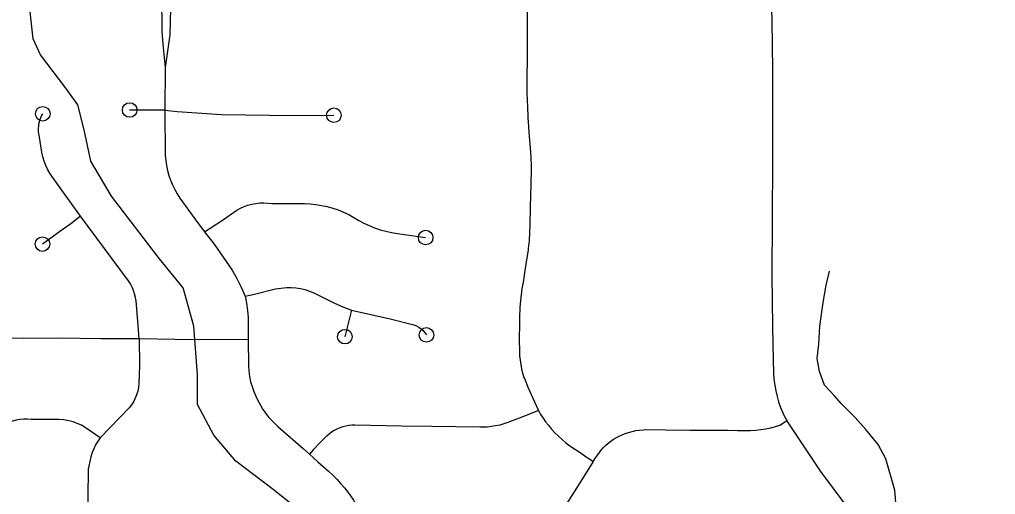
# Model space of a CAD drawing. Extents: x -19 to 366, y -4 to 359.
# Drawn here: x 147.031 to 147.665, y 190.647 to 190.955 of the extents above; entities that cross this region are included whole.
import ezdxf

# ---------------------------------------------------------------- set-up
doc = ezdxf.new("R2010")
doc.units = 0
for name, color, linetype in [('Level 33', 7, 'Continuous'), ('Level 35', 7, 'Continuous'), ('Level 60', 7, 'Continuous')]:
    doc.layers.add(name, color=color, linetype=linetype)

msp = doc.modelspace()

# ---------------------------------------------------------------- linework, layer by layer
at = {"layer": 'Level 33'}
for points in [[(147.1231, 190.97064), (147.12342, 190.9472), (147.12401, 190.93872), (147.1255, 190.9236)], [(147.12914, 190.97072), (147.12858, 190.94485), (147.1255, 190.9236)], [(147.51898, 190.96884), (147.51942, 190.95416), (147.51974, 190.92183), (147.51976, 190.86284), (147.51935, 190.78849), (147.51983, 190.7558), (147.51998, 190.74381), (147.52049, 190.72508), (147.52075, 190.72134), (147.52121, 190.71761), (147.52189, 190.71391), (147.52274, 190.71025), (147.52379, 190.70665), (147.52501, 190.7031), (147.52644, 190.69962), (147.52803, 190.69623), (147.52901, 190.69451)], [(147.36056, 190.96409), (147.36048, 190.95081), (147.36047, 190.93367), (147.36035, 190.91339), (147.36035, 190.90772), (147.3605, 190.90206), (147.36065, 190.89863), (147.361, 190.89143), (147.36187, 190.87898), (147.36248, 190.8715), (147.36282, 190.86547), (147.36303, 190.85943), (147.36306, 190.85768), (147.3628, 190.84798), (147.36251, 190.83311), (147.36229, 190.82145), (147.36209, 190.81637), (147.36172, 190.81129), (147.36121, 190.80623), (147.3611, 190.80522), (147.35974, 190.79599), (147.35905, 190.79192), (147.35782, 190.78409), (147.35711, 190.78013), (147.35657, 190.77616), (147.35614, 190.77217), (147.35586, 190.76817), (147.35581, 190.76731), (147.35559, 190.76203), (147.35552, 190.75725), (147.35542, 190.7473), (147.35551, 190.7394), (147.35562, 190.73653), (147.3559, 190.73368), (147.35631, 190.73084), (147.35687, 190.72803), (147.35759, 190.72525), (147.35846, 190.7225), (147.35872, 190.72174), (147.36119, 190.71581), (147.36539, 190.7067), (147.36783, 190.70116)], [(147.1255, 190.9236), (147.12526, 190.896)], [(147.07048, 190.8272), (147.05847, 190.84397), (147.05091, 190.85455), (147.04936, 190.85719), (147.04802, 190.85995), (147.04692, 190.8628), (147.04602, 190.86572), (147.04537, 190.86871), (147.04364, 190.87977), (147.04334, 190.88181), (147.04325, 190.88386), (147.04341, 190.88591), (147.04377, 190.88794), (147.04433, 190.88991), (147.0451, 190.89182), (147.04606, 190.89364)], [(147.12526, 190.896), (147.11257, 190.89589), (147.10245, 190.89606)], [(147.12526, 190.896), (147.12555, 190.86658), (147.12584, 190.8633), (147.12632, 190.86003), (147.127, 190.8568), (147.12788, 190.85362), (147.12897, 190.8505), (147.13022, 190.84745), (147.13168, 190.84449), (147.13328, 190.84161), (147.1351, 190.83885), (147.14471, 190.82537), (147.15112, 190.8171)], [(147.12526, 190.896), (147.13334, 190.89505), (147.16203, 190.89315), (147.2084, 190.89253), (147.23506, 190.89266)], [(147.15112, 190.8171), (147.16269, 190.82464), (147.17201, 190.83115), (147.17432, 190.83241), (147.17673, 190.83347), (147.17921, 190.83435), (147.18175, 190.83502), (147.18434, 190.8355), (147.18696, 190.83576), (147.18959, 190.83582), (147.19222, 190.83567), (147.19481, 190.83531), (147.21596, 190.83533), (147.21969, 190.83516), (147.22342, 190.83478), (147.2271, 190.83418), (147.23075, 190.83338), (147.23433, 190.83238), (147.23788, 190.83118), (147.24133, 190.82978), (147.24471, 190.82818), (147.24799, 190.8264), (147.25117, 190.82444), (147.25454, 190.82266), (147.258, 190.82106), (147.26152, 190.81965), (147.26514, 190.81841), (147.26879, 190.81737), (147.27251, 190.81651), (147.27625, 190.81585), (147.29461, 190.81328)], [(147.07048, 190.8272), (147.06426, 190.82225), (147.05923, 190.81864), (147.04587, 190.80902)], [(147.10867, 190.74752), (147.10806, 190.75623), (147.10659, 190.77218), (147.10623, 190.7745), (147.10569, 190.77678), (147.10499, 190.77901), (147.10407, 190.78117), (147.10299, 190.78325), (147.10172, 190.78523), (147.07048, 190.8272)], [(147.15112, 190.8171), (147.15728, 190.80894), (147.16324, 190.80063), (147.16901, 190.79218), (147.17207, 190.78666), (147.17491, 190.78102), (147.17752, 190.77527)], [(147.17752, 190.77527), (147.1835, 190.77645), (147.19704, 190.77999), (147.20433, 190.78087), (147.20734, 190.78085), (147.21035, 190.78061), (147.21333, 190.78015), (147.21626, 190.77948), (147.21915, 190.7786), (147.22196, 190.7775), (147.23537, 190.77072), (147.24089, 190.76831), (147.2465, 190.76612)], [(147.17752, 190.77527), (147.17837, 190.77066), (147.17896, 190.76601), (147.17929, 190.76134), (147.17933, 190.74718)], [(147.2465, 190.76612), (147.24218, 190.74897)], [(147.2465, 190.76612), (147.27161, 190.7606), (147.28693, 190.75659), (147.28858, 190.75595), (147.29017, 190.75512), (147.29162, 190.7541), (147.29294, 190.75291), (147.29411, 190.75157), (147.29511, 190.7501)], [(147.10867, 190.74752), (147.08381, 190.74758), (147.05691, 190.74798), (147.0334, 190.74786), (147.01811, 190.74832), (146.98777, 190.74836)], [(147.10867, 190.74752), (147.10879, 190.73031), (147.10838, 190.71853), (147.10815, 190.71607), (147.1077, 190.71365), (147.10701, 190.71128), (147.10609, 190.70899), (147.10497, 190.70679), (147.10363, 190.70472), (147.1021, 190.70278), (147.08326, 190.68336)], [(147.17933, 190.74718), (147.15277, 190.74702), (147.13176, 190.74708), (147.10867, 190.74752)], [(147.17933, 190.74718), (147.17958, 190.73007), (147.17981, 190.72659), (147.18027, 190.72312), (147.18094, 190.71969), (147.18193, 190.71656), (147.18307, 190.71347), (147.18436, 190.71044), (147.18578, 190.70747), (147.18733, 190.70458), (147.18901, 190.70175), (147.18978, 190.70055), (147.19123, 190.69853), (147.19222, 190.69733), (147.19281, 190.6966), (147.19408, 190.69519), (147.19876, 190.69064), (147.21508, 190.67645), (147.21919, 190.67272)], [(147.36783, 190.70116), (147.36089, 190.69818), (147.34801, 190.69324), (147.34538, 190.69237), (147.34271, 190.69164), (147.34, 190.69106), (147.33729, 190.69063), (147.33453, 190.69035), (147.33178, 190.69022), (147.32975, 190.69022), (147.29861, 190.6906), (147.27921, 190.69094), (147.25854, 190.69136), (147.24873, 190.69152), (147.24672, 190.69146), (147.24472, 190.69125), (147.24274, 190.69089), (147.24079, 190.69039), (147.23889, 190.68974), (147.23704, 190.68894), (147.23524, 190.68801), (147.23355, 190.68696), (147.2319, 190.68577), (147.23038, 190.68446), (147.23008, 190.68418), (147.22603, 190.68008), (147.2219, 190.67572), (147.21919, 190.67272)], [(147.36783, 190.70116), (147.36928, 190.69857), (147.37083, 190.69614), (147.37248, 190.6938), (147.37428, 190.69155), (147.37642, 190.68896), (147.37857, 190.6866), (147.38082, 190.68434), (147.38318, 190.68219), (147.38566, 190.68016), (147.3882, 190.67824), (147.38897, 190.67769), (147.39501, 190.67382), (147.39951, 190.67065), (147.40166, 190.6693), (147.40338, 190.66807)], [(147.08326, 190.68336), (147.07361, 190.69008), (147.07111, 190.6915), (147.06847, 190.69271), (147.06574, 190.69367), (147.06294, 190.69441), (147.05973, 190.69494), (147.05646, 190.69516), (147.03855, 190.69532), (147.0361, 190.69549), (147.03366, 190.69545), (147.03123, 190.6952), (147.02883, 190.69474), (147.02646, 190.69408), (147.02419, 190.69321), (147.02197, 190.69215), (147.01988, 190.69089), (147.01788, 190.68947), (147.01603, 190.68787), (146.99818, 190.67045)], [(147.40338, 190.66807), (147.4049, 190.67025), (147.40697, 190.67325), (147.40831, 190.67505), (147.40977, 190.67676), (147.41134, 190.67837), (147.41302, 190.67987), (147.4148, 190.68125), (147.41666, 190.68251), (147.41861, 190.68365), (147.42064, 190.68465), (147.42177, 190.68514), (147.42404, 190.68607), (147.42636, 190.68687), (147.42871, 190.68752), (147.43111, 190.68803), (147.43354, 190.68839), (147.43599, 190.68859), (147.43748, 190.68865), (147.45049, 190.68854), (147.46613, 190.68827), (147.49054, 190.68829), (147.49716, 190.68809), (147.50552, 190.68809), (147.50887, 190.68832), (147.51223, 190.68869), (147.51553, 190.68921), (147.51882, 190.68988), (147.5212, 190.69046), (147.52445, 190.69161), (147.52704, 190.69304), (147.52901, 190.69451)], [(147.56767, 190.63949), (147.55122, 190.66143), (147.52901, 190.69451)], [(147.08326, 190.68336), (147.08039, 190.67878), (147.07917, 190.67629), (147.07811, 190.67372), (147.07724, 190.67108), (147.07595, 190.66503), (147.07563, 190.66306), (147.07549, 190.66217), (147.07526, 190.64553), (147.07495, 190.62894), (147.07486, 190.61446), (147.07472, 190.61037), (147.07444, 190.60165), (147.07449, 190.59114), (147.07465, 190.58409)], [(147.21919, 190.67272), (147.2216, 190.67056), (147.22465, 190.66783), (147.23156, 190.66166), (147.23429, 190.65914), (147.23692, 190.65651), (147.23944, 190.65378), (147.24185, 190.65094), (147.24414, 190.64802), (147.24532, 190.64643), (147.24773, 190.64279), (147.25002, 190.63908), (147.25217, 190.63529), (147.2542, 190.63143), (147.25607, 190.6275), (147.25747, 190.62436), (147.26395, 190.60819), (147.26765, 190.59844), (147.27179, 190.58808)], [(147.40338, 190.66807), (147.39938, 190.6617), (147.39114, 190.64825), (147.38265, 190.63499), (147.38243, 190.63458), (147.38009, 190.63048), (147.37767, 190.62643), (147.37172, 190.61705), (147.36992, 190.61402), (147.36661, 190.60831), (147.36337, 190.60256), (147.36023, 190.59677), (147.35716, 190.59095), (147.35416, 190.58509), (147.34778, 190.57111), (147.34751, 190.57058), (147.3448, 190.56485)]]:
    msp.add_lwpolyline(points, dxfattribs=at)
for centre in [(147.04606, 190.89364), (147.10245, 190.89606), (147.23506, 190.89266), (147.29461, 190.81328), (147.04587, 190.80902), (147.24218, 190.74897), (147.29511, 190.7501)]:
    msp.add_circle(centre, 0.00473, dxfattribs=at)
at = {"layer": 'Level 35'}
for points in [[(147.22035, 190.63006), (147.1956, 190.64987), (147.17135, 190.66824), (147.157, 190.68508), (147.1466, 190.70489), (147.1466, 190.7242), (147.14413, 190.75589), (147.1372, 190.78065), (147.12186, 190.79947), (147.09068, 190.84008), (147.07732, 190.86286), (147.07287, 190.88316), (147.06891, 190.8995), (147.06099, 190.91015), (147.04466, 190.93194), (147.03971, 190.94234), (147.03773, 190.96165)], [(147.60031, 190.63578), (147.59924, 190.64928), (147.59336, 190.66971), (147.58841, 190.67893), (147.58044, 190.68876), (147.57338, 190.69649), (147.56445, 190.70559), (147.55999, 190.71061), (147.55348, 190.71757), (147.55023, 190.72637), (147.54887, 190.73475), (147.5498, 190.74404), (147.55059, 190.7558), (147.55277, 190.77114), (147.55469, 190.78231), (147.55676, 190.79158)]]:
    msp.add_lwpolyline(points, dxfattribs=at)
at = {"layer": 'Level 60'}
for points in [[(154.11585, 1.87092), (153.9063, 10.48743), (153.69602, 19.10409), (153.48501, 27.72087), (153.27327, 36.3378), (153.0608, 44.95486), (152.84759, 53.57206), (152.63366, 62.1894), (152.419, 70.80688), (152.20362, 79.42449), (151.98751, 88.04225), (151.77068, 96.66014), (151.55312, 105.27817), (151.33484, 113.89634), (151.11584, 122.51465), (150.89612, 131.13311), (150.67568, 139.7517), (150.45452, 148.37043), (150.23264, 156.98931), (150.01005, 165.60832), (149.78674, 174.22748), (149.56272, 182.84677), (149.33799, 191.46621), (149.11254, 200.0858), (148.88638, 208.70552), (148.65952, 217.32539), (148.43194, 225.9454), (148.20366, 234.56555), (147.97466, 243.18584), (147.74497, 251.80628), (147.51457, 260.42687), (147.28346, 269.04759), (147.05165, 277.66846), (146.81914, 286.28948), (146.58593, 294.91064), (146.35202, 303.53194), (146.11742, 312.15339), (145.88211, 320.77499), (145.64611, 329.39673), (145.40941, 338.01861), (145.17202, 346.64065)], [(0, 189.51617), (7.11214, 189.52059), (14.22427, 189.53386), (21.33637, 189.55597), (28.44845, 189.58693), (35.56048, 189.62672), (42.67245, 189.67537), (49.78436, 189.73285), (56.89619, 189.79918), (64.00793, 189.87436), (71.11958, 189.95838), (78.23111, 190.05124), (85.34253, 190.15294), (92.45381, 190.26349), (99.56495, 190.38288), (106.67593, 190.51112), (113.78675, 190.6482), (120.89739, 190.79412), (128.00785, 190.94888), (135.11811, 191.11248), (142.22816, 191.28493), (149.33799, 191.46621), (156.44759, 191.65634), (163.55694, 191.85531), (170.66605, 192.06312), (177.77489, 192.27977), (184.88345, 192.50526), (191.99173, 192.73959), (199.09971, 192.98276), (206.20739, 193.23477), (213.31474, 193.49561), (220.42177, 193.7653), (227.52845, 194.04382), (234.63479, 194.33118), (241.74076, 194.62738), (248.84635, 194.93241), (255.95157, 195.24628), (263.05638, 195.56898), (270.16079, 195.90052), (277.26478, 196.24089), (284.36834, 196.5901), (291.47147, 196.94814), (298.57414, 197.31501), (305.67635, 197.69072), (312.77809, 198.07525), (319.87934, 198.46862), (326.9801, 198.87082), (334.08035, 199.28185), (341.18009, 199.7017)], [(0, 180.89994), (7.12284, 180.90436), (14.24566, 180.9176), (21.36847, 180.93968), (28.49124, 180.97058), (35.61397, 181.01031), (42.73664, 181.05888), (49.85925, 181.11627), (56.98178, 181.18249), (64.10422, 181.25754), (71.22656, 181.34142), (78.3488, 181.43413), (85.47091, 181.53567), (92.5929, 181.64603), (99.71474, 181.76523), (106.83643, 181.89325), (113.95795, 182.0301), (121.0793, 182.17578), (128.20046, 182.33029), (135.32143, 182.49362), (142.44218, 182.66579), (149.56272, 182.84677), (156.68303, 183.03659), (163.8031, 183.23523), (170.92291, 183.4427), (178.04247, 183.65899), (185.16175, 183.88411), (192.28074, 184.11805), (199.39944, 184.36082), (206.51784, 184.61242), (213.63591, 184.87283), (220.75366, 185.14207), (227.87107, 185.42014), (234.98813, 185.70702), (242.10483, 186.00273), (249.22115, 186.30726), (256.33709, 186.62061), (263.45264, 186.94279), (270.56779, 187.27378), (277.68251, 187.61359), (284.79682, 187.96222), (291.91068, 188.31967), (299.02409, 188.68594), (306.13705, 189.06103), (313.24954, 189.44494), (320.36154, 189.83766), (327.47305, 190.23919), (334.58406, 190.64954), (341.69455, 191.06871)]]:
    msp.add_spline(points, degree=3, dxfattribs=at)

doc.saveas('drawing.dxf')
